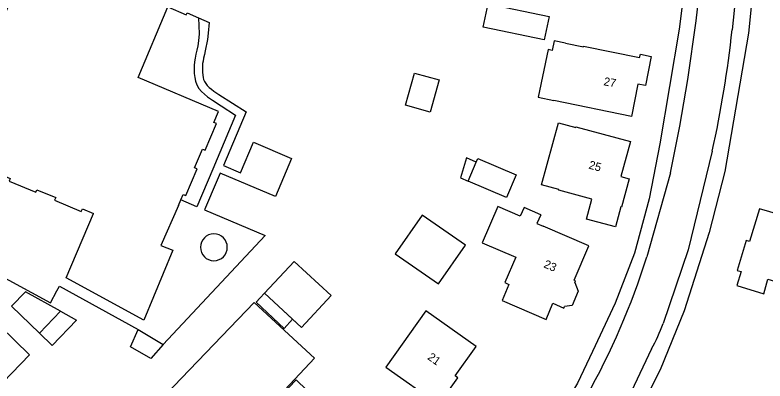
# Model space of a CAD drawing. Extents: x 194485 to 197793, y 468269 to 470822.
# Drawn here: x 194552.2 to 194661, y 470308 to 470361 of the extents above; entities that cross this region are included whole.
import ezdxf

# ---------------------------------------------------------------- set-up
doc = ezdxf.new("R2010")
doc.units = 0
for name, color, linetype in [('BGT grensvlak gebouwinstallatie plus 1', 7, 'Continuous'), ('BGT grensvlak onbegroeid terreindeel', 7, 'Continuous'), ('BGT grensvlak overig bouwwerk', 7, 'Continuous'), ('BGT grensvlak pand op maaiveld', 7, 'Continuous'), ('BGT grensvlak wegdeel', 7, 'Continuous'), ('BGT tekst huisnummerreeks', 7, 'Continuous'), ('GEM grensvlak beperking gebied', 7, 'Continuous'), ('GEM grensvlak beperking object', 7, 'Continuous')]:
    doc.layers.add(name, color=color, linetype=linetype)

msp = doc.modelspace()

# ---------------------------------------------------------------- linework, layer by layer
at = {"layer": 'BGT grensvlak gebouwinstallatie plus 1'}
for p, q in [((194608.85, 470347.98), (194610.17, 470352.63)), ((194610.17, 470352.63), (194613.73, 470351.62)), ((194613.73, 470351.62), (194612.41, 470346.97)), ((194612.41, 470346.97), (194608.85, 470347.98)), ((194617.68, 470340.33), (194616.82, 470337.42)), ((194619.12, 470339.72), (194617.68, 470340.33)), ((194616.82, 470337.42), (194617.94, 470336.94)), ((194587.8, 470320.05), (194588.42, 470320.73)), ((194587.19, 470319.4), (194587.8, 470320.05)), ((194591.28, 470315.62), (194587.19, 470319.4)), ((194592.49, 470316.95), (194591.28, 470315.62))]:
    msp.add_line(p, q, dxfattribs=at)
msp.add_lwpolyline([(194558.86, 470318.1), (194553.75, 470320.91), (194551.74, 470318.83), (194555.79, 470314.92)], dxfattribs=at)
at = {"layer": 'BGT grensvlak onbegroeid terreindeel'}
msp.add_line((194577.18, 470361.34), (194578.86, 470360.62), dxfattribs=at)
for points in [[(194578.86, 470360.62), (194580.41, 470359.97), (194580.27, 470358.4), (194580.15, 470357.48), (194579.82, 470355.85), (194579.71, 470355.31), (194579.59, 470354.8), (194579.5, 470354.36), (194579.44, 470353.99), (194579.41, 470353.64), (194579.41, 470353.23), (194579.43, 470352.77), (194579.46, 470352.32), (194579.51, 470351.96), (194579.59, 470351.67), (194579.72, 470351.38), (194579.89, 470351.11), (194580.12, 470350.83), (194580.41, 470350.54), (194580.71, 470350.28), (194581.09, 470349.99), (194581.8, 470349.52), (194585.74, 470347.01), (194582.45, 470339.24), (194584.95, 470338.18), (194586.83, 470342.6), (194592.35, 470340.25), (194590.01, 470334.73), (194581.98, 470338.13), (194581.55, 470337.12), (194579.72, 470332.79), (194588.52, 470329.06), (194573.74, 470313.29)], [(194578.86, 470360.62), (194578.92, 470358.32), (194578.86, 470357.28), (194578.75, 470356.58), (194578.62, 470355.95), (194578.48, 470355.34), (194578.36, 470354.76), (194578.26, 470354.23), (194578.21, 470353.71), (194578.21, 470353.14), (194578.24, 470352.54), (194578.3, 470351.97), (194578.41, 470351.43), (194578.61, 470350.91), (194578.91, 470350.41), (194579.29, 470349.96), (194579.7, 470349.56), (194580.15, 470349.19), (194580.86, 470348.7), (194582.13, 470347.89), (194584.22, 470346.5), (194580.92, 470338.69), (194578.61, 470333.26), (194576.3, 470334.24)], [(194524.92, 470336.98), (194557.37, 470319.3), (194558.33, 470321.04)], [(194558.33, 470321.04), (194558.71, 470321.74), (194570.11, 470315.48)]]:
    msp.add_lwpolyline(points, dxfattribs=at)
for start, end in [(90, 270), (270.0293, 89.9707)]:
    msp.add_arc((194581.07, 470327.38), 1.95, start, end, dxfattribs=at)
at = {"layer": 'BGT grensvlak overig bouwwerk'}
msp.add_lwpolyline([(194550.07, 470315.94), (194542.33, 470307.97), (194546.6, 470303.83), (194554.34, 470311.79), (194550.07, 470315.94)], dxfattribs=at)
at = {"layer": 'BGT grensvlak pand op maaiveld'}
for p, q in [((194617.94, 470336.94), (194619.12, 470339.72)), ((194575.95, 470333.41), (194576.3, 470334.24)), ((194592.49, 470316.95), (194588.42, 470320.73)), ((194555.79, 470314.92), (194558.86, 470318.1)), ((194570.11, 470315.48), (194573.74, 470313.29))]:
    msp.add_line(p, q, dxfattribs=at)
for points in [[(194551.64, 470363.2), (194550.49, 470360.49), (194550.12, 470360.65), (194548.48, 470356.78), (194548.86, 470356.62), (194548.18, 470355.02), (194549.19, 470354.59), (194543.8, 470341.87), (194550.39, 470339.05), (194549.96, 470338.04), (194551.56, 470337.35), (194551.4, 470336.98), (194555.27, 470335.34), (194555.43, 470335.72), (194558.14, 470334.57), (194557.98, 470334.19), (194561.85, 470332.55), (194562.01, 470332.93), (194563.6, 470332.25)], [(194576.3, 470334.24), (194576.63, 470335.02), (194577.01, 470334.86), (194578.65, 470338.73), (194578.27, 470338.89), (194579.42, 470341.6), (194579.8, 470341.44), (194581.44, 470345.31), (194581.06, 470345.47), (194581.74, 470347.07), (194570.08, 470351.98), (194574.42, 470362.2), (194577.07, 470361.08), (194577.18, 470361.34)], [(194620.13, 470359.26), (194620.85, 470362.68), (194629.68, 470360.84), (194628.96, 470357.42), (194620.13, 470359.26)], [(194632.07, 470356.95), (194630.4, 470357.3), (194630.11, 470355.91), (194629.52, 470356.04), (194628.08, 470349.11), (194630.34, 470348.64)], [(194632.07, 470356.95), (194634.66, 470356.42), (194634.68, 470356.53), (194642.8, 470354.86), (194642.9, 470355.35), (194644.45, 470355.04), (194643.64, 470350.82), (194642.52, 470351.03), (194641.61, 470346.31), (194630.34, 470348.64)], [(194635.89, 470334.35), (194631.08, 470335.65), (194631.1, 470335.75), (194628.57, 470336.43), (194631.02, 470345.4), (194633.55, 470344.72), (194633.57, 470344.82), (194641.45, 470342.7), (194640.09, 470337.63), (194641.3, 470337.31), (194640.19, 470333.19), (194640.09, 470333.22)], [(194619.12, 470339.72), (194619.34, 470340.24), (194624.91, 470337.88), (194623.51, 470334.58), (194617.94, 470336.94)], [(194640.09, 470333.22), (194639.3, 470330.33), (194635.11, 470331.46), (194635.89, 470334.35)], [(194575.95, 470333.41), (194573.4, 470327.62), (194575.12, 470326.94), (194570.9, 470316.8), (194559.66, 470322.93), (194563.6, 470332.25)], [(194625.5, 470331.88), (194622.23, 470333.29), (194619.96, 470328.03), (194624.83, 470325.95), (194623.25, 470322.25), (194623.84, 470321.99), (194622.85, 470319.67), (194629.24, 470316.93), (194630.22, 470319.25), (194631.81, 470318.57), (194631.91, 470318.8)], [(194628.45, 470332.1), (194626.05, 470333.14), (194625.5, 470331.88)], [(194671.97, 470319.62), (194673.31, 470323.95), (194670.89, 470324.7), (194672.12, 470328.88), (194669.67, 470329.63), (194669.83, 470330.16), (194660.18, 470332.95), (194658.71, 470328.23), (194658.24, 470328.38), (194656.92, 470324.03), (194657.51, 470323.85), (194656.88, 470321.83), (194660.8, 470320.65), (194661.39, 470322.74), (194671.97, 470319.62)], [(194613.66, 470322.06), (194617.54, 470327.66), (194611.25, 470332.01), (194607.37, 470326.42), (194613.66, 470322.06)], [(194628.45, 470332.1), (194627.9, 470330.84), (194628.82, 470330.45)], [(194633.39, 470322.27), (194633.5, 470322.51), (194633.3, 470322.6), (194635.43, 470327.59), (194628.82, 470330.45)], [(194588.42, 470320.73), (194592.72, 470325.33), (194598.06, 470320.37), (194593.77, 470315.76), (194592.49, 470316.95)], [(194633.39, 470322.27), (194633.88, 470321), (194633.02, 470318.94), (194631.91, 470318.8)], [(194558.86, 470318.1), (194561.18, 470316.82), (194557.63, 470313.14), (194555.79, 470314.92)], [(194606.02, 470310), (194613.69, 470304.58), (194616.45, 470308.45), (194616.05, 470308.73), (194619.09, 470313), (194611.82, 470318.14), (194606.02, 470310)], [(194573.74, 470313.29), (194571.95, 470311.23), (194569, 470312.93), (194570.11, 470315.48)], [(194594.57, 470306.67), (194592.98, 470308.17), (194590.9, 470305.96), (194592.63, 470304.34), (194588.99, 470300.45)]]:
    msp.add_lwpolyline(points, dxfattribs=at)
at = {"layer": 'BGT grensvlak wegdeel'}
for p, q in [((194656.98, 470366.08), (194656.2, 470358.89)), ((194647.26, 470338.18), (194643.83, 470325.98))]:
    msp.add_line(p, q, dxfattribs=at)
for points in [[(194652.17, 470394.39), (194652.08, 470392.68), (194650.44, 470374.25), (194648.52, 470358.98), (194645.74, 470342.38), (194644.16, 470334.39), (194642.06, 470326.53), (194639.25, 470319.29), (194635.98, 470312.25), (194633.79, 470307.66), (194631.22, 470303.41), (194625.9, 470295.95), (194618.89, 470287.25), (194612.33, 470279.83), (194605.32, 470272.49), (194598.5, 470266.42), (194591.11, 470260.49), (194582.77, 470254.79), (194570.96, 470248.08), (194557.57, 470240.49)], [(194660.33, 470375.79), (194658.56, 470358.39), (194655.14, 470338.34), (194652.9, 470329.51), (194649.24, 470318.16), (194645.77, 470309.63), (194642.37, 470302.92), (194638.58, 470296.72), (194634.36, 470291.3), (194627.75, 470283.1), (194615.84, 470268.95), (194608.91, 470262.36), (194601.23, 470255.74), (194596.24, 470251.91), (194590.99, 470248.4), (194579.87, 470241.48), (194560.8, 470230.95), (194559.41, 470229.93), (194558.16, 470228.5), (194557.47, 470226.75), (194557.27, 470224.91)], [(194653.33, 470341.32), (194649.85, 470327), (194646.19, 470316.33)], [(194644.5, 470312.66), (194640.75, 470304.66), (194635.33, 470295.69)]]:
    msp.add_lwpolyline(points, dxfattribs=at)
for centre, radius, start, end in [((194385.14, 470393.73), 267.95, 348.0353, 353.9123), ((194494.3, 470376.33), 162.84, 347.5862, 353.8501), ((194543.72, 470357.32), 104.9, 318.5603, 342.618), ((194627.63, 470322.69), 19.62, 329.2622, 341.0925)]:
    msp.add_arc(centre, radius, start, end, dxfattribs=at)
at = {"layer": 'GEM grensvlak beperking gebied'}
msp.add_lwpolyline([(194569.04, 470300.72), (194576.37, 470308.39), (194586.93, 470319.37), (194595.64, 470311.31), (194590.62, 470305.95)], dxfattribs=at)
at = {"layer": 'GEM grensvlak beperking object'}
for points in [[(194592.72, 470325.33), (194588.42, 470320.73), (194593.77, 470315.76), (194598.06, 470320.37), (194592.72, 470325.33)], [(194590.9, 470305.96), (194592.98, 470308.17), (194594.57, 470306.67)]]:
    msp.add_lwpolyline(points, dxfattribs=at)

# ---------------------------------------------------------------- texts
at = {"layer": 'BGT tekst huisnummerreeks'}
for s, rotation, p in [('27', 349.2, (194637.51, 470350.87)), ('25', 345, (194635.33, 470338.8)), ('23', 336.8, (194628.79, 470324.5)), ('21', 324.5, (194611.95, 470311.22))]:
    msp.add_text(s, height=1.2, rotation=rotation, dxfattribs=at).set_placement(p)

doc.saveas('drawing.dxf')
